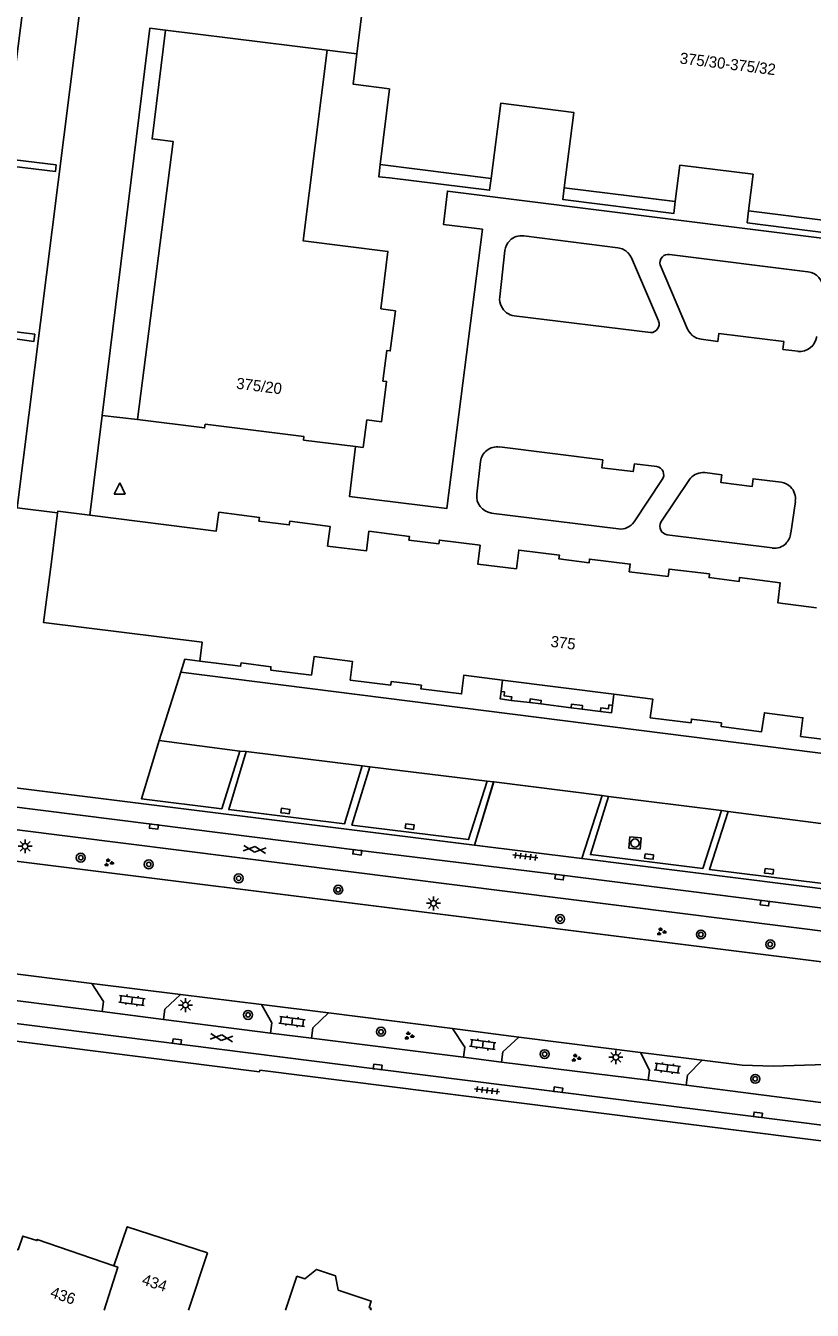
# Model space of a CAD drawing. Extents: x 131000 to 133014, y 396499 to 399001.
# Drawn here: x 131618.1 to 131688.5, y 396500 to 396614.9 of the extents above; entities that cross this region are included whole.
import ezdxf

# ---------------------------------------------------------------- set-up
doc = ezdxf.new("R2010")
doc.units = 0
for name, color, linetype in [('gg-anno-huisnummerreeks BGT', 7, 'Continuous'), ('gg-bbg-gedigitaliseerde bebouwing', 7, 'Continuous'), ('gg-bbg-hoofdgebouw', 7, 'Continuous'), ('gg-bbg-luifel en loopbrug', 7, 'Continuous'), ('gg-bbg-onder overbouw', 7, 'Continuous'), ('gg-bbg-pand overbouw', 7, 'Continuous'), ('gg-bbg-pilaar onder overbouw', 7, 'Continuous'), ('gg-bbg-pilaar pand', 7, 'Continuous'), ('gg-bbg-tussenscheiding', 7, 'Continuous'), ('gg-knt-verharding', 7, 'Continuous'), ('gg-knt-verharding nz', 7, 'Continuous'), ('gt-grn-vlakafsluiter', 7, 'Continuous'), ('gt-grn-weggrens', 7, 'Continuous'), ('gt-symb-boom', 7, 'Continuous'), ('gt-symb-gesloten verharding', 7, 'Continuous'), ('gt-symb-groenvak', 7, 'Continuous'), ('gt-symb-klinker verharding', 7, 'Continuous'), ('gt-symb-kolk', 7, 'Continuous'), ('gt-symb-lichtmast', 7, 'Continuous'), ('gt-symb-rioolschacht', 7, 'Continuous'), ('gt-symb-tegel verharding', 7, 'Continuous'), ('gt-symb-waterafsluiter', 7, 'Continuous')]:
    doc.layers.add(name, color=color, linetype=linetype)

# ---------------------------------------------------------------- blocks, each defined once
blk = doc.blocks.new('gt0-WAFSL')
at = {"layer": 'gt-symb-waterafsluiter'}
for p, q in [((-0.5, -0.33), (0, 0.67)), ((0, 0.67), (0.5, -0.33)), ((0.5, -0.33), (-0.5, -0.33))]:
    blk.add_line(p, q, dxfattribs=at)
blk = doc.blocks.new('gt0-KOLK')
at = {"layer": 'gt-symb-kolk'}
blk.add_lwpolyline([(0, 0), (0.38, 0), (0.38, 0.4), (-0.38, 0.4), (-0.38, 0), (0, 0)], dxfattribs=at)
blk = doc.blocks.new('gt0-LMAST')
at = {"layer": 'gt-symb-lichtmast'}
for p, q in [((-0.18, 0.17), (-0.45, 0.44)), ((-0.01, 0.25), (-0.01, 0.62)), ((0.17, 0.17), (0.44, 0.44)), ((-0.26, 0), (-0.63, 0)), ((-0.18, -0.18), (-0.45, -0.45)), ((-0.01, -0.25), (-0.01, -0.63)), ((0.44, -0.45), (0.17, -0.18)), ((0.24, 0), (0.62, 0))]:
    blk.add_line(p, q, dxfattribs=at)
blk.add_circle((-0.01, 0), 0.25, dxfattribs=at)
blk = doc.blocks.new('gt0-BOOM')
at = {"layer": 'gt-symb-boom'}
for radius in [0.4, 0.2]:
    blk.add_circle((0, 0), radius, dxfattribs=at)
blk = doc.blocks.new('gt0-GRVAK')
at = {"layer": 'gt-symb-groenvak'}
for p, q in [((-0.11, 0.19), (-0.23, 0.24)), ((-0.18, 0.15), (0.09, 0.15)), ((-0.09, 0.21), (-0.16, 0.32)), ((-0.05, 0.21), (-0.05, 0.39)), ((0, 0.21), (0.06, 0.32)), ((0.02, 0.19), (0.13, 0.24)), ((0.26, -0.05), (0.2, 0.06)), ((0.3, -0.05), (0.3, 0.13)), ((0.35, -0.05), (0.41, 0.06)), ((-0.24, -0.23), (-0.36, -0.18)), ((-0.32, -0.26), (-0.05, -0.26)), ((-0.23, -0.21), (-0.29, -0.09)), ((-0.18, -0.2), (-0.18, -0.02)), ((-0.14, -0.21), (-0.07, -0.09)), ((-0.12, -0.23), (0, -0.18)), ((0.24, -0.07), (0.12, -0.02)), ((0.17, -0.11), (0.44, -0.11)), ((0.37, -0.07), (0.49, -0.02))]:
    blk.add_line(p, q, dxfattribs=at)
blk = doc.blocks.new('gt0-GESVH1')
at = {"layer": 'gt-symb-gesloten verharding'}
for p, q in [((-0.99, -0.26), (0.01, 0.24)), ((0.01, -0.26), (-0.99, 0.24)), ((0.01, 0.24), (1.01, -0.26)), ((1.01, 0.24), (0.01, -0.26))]:
    blk.add_line(p, q, dxfattribs=at)
blk = doc.blocks.new('gt0-TEG1')
at = {"layer": 'gt-symb-tegel verharding'}
for p, q in [((-1.12, 0), (1.12, 0)), ((-0.9, -0.25), (-0.9, 0.25)), ((-0.45, -0.25), (-0.45, 0.25)), ((0, -0.25), (0, 0.25)), ((0.45, -0.25), (0.45, 0.25)), ((0.9, -0.25), (0.9, 0.25))]:
    blk.add_line(p, q, dxfattribs=at)
blk = doc.blocks.new('gt0-KL1')
at = {"layer": 'gt-symb-klinker verharding'}
for p, q in [((-1.15, 0.3), (1.15, 0.3)), ((-1, -0.3), (-1, 0.3)), ((-0.5, 0.3), (-0.5, 0.45)), ((0, -0.3), (0, 0.3)), ((0.5, 0.3), (0.5, 0.45)), ((1, -0.3), (1, 0.3)), ((-1.15, -0.3), (1.15, -0.3)), ((-0.5, -0.45), (-0.5, -0.3)), ((0.5, -0.45), (0.5, -0.3))]:
    blk.add_line(p, q, dxfattribs=at)
blk = doc.blocks.new('gt0-RS')
at = {"layer": 'gt-symb-rioolschacht'}
blk.add_lwpolyline([(-0.5, -0.5), (0.5, -0.5), (0.5, 0.5), (-0.5, 0.5)], close=True, dxfattribs=at)
blk.add_circle((0, 0), 0.375, dxfattribs=at)

msp = doc.modelspace()

# ---------------------------------------------------------------- linework, layer by layer
at = {"layer": 'gg-bbg-gedigitaliseerde bebouwing'}
for p, q in [((131676.62, 396602.43), (131676.21, 396599.16)), ((131676.62, 396602.43), (131683.18, 396601.6)), ((131682.76, 396598.33), (131683.18, 396601.6)), ((131632.7, 396500), (131634.38, 396505.13)), ((131641.36, 396500), (131642.38, 396503.05))]:
    msp.add_line(p, q, dxfattribs=at)
at = {"layer": 'gg-bbg-hoofdgebouw'}
for p, q in [((131630.63, 396614.5), (131645.09, 396612.69)), ((131649.82, 396602.47), (131650.68, 396609.25)), ((131659.75, 396601.22), (131649.82, 396602.47)), ((131676.21, 396599.16), (131666.3, 396600.39)), ((131692.67, 396597.09), (131682.76, 396598.33)), ((131648.63, 396579.64), (131648.32, 396577.16)), ((131647.62, 396577.25), (131648.32, 396577.16))]:
    msp.add_line(p, q, dxfattribs=at)
for points in [[(131647.76, 396612.36), (131648.65, 396619.58), (131651.93, 396619.18), (131652.09, 396620.46), (131652.25, 396620.44)], [(131628.14, 396579.68), (131631.33, 396604.52), (131629.43, 396604.76), (131630.63, 396614.5)], [(131645.09, 396612.69), (131642.95, 396595.64), (131650.52, 396594.7), (131649.88, 396589.56)], [(131650.68, 396609.25), (131647.43, 396609.65), (131647.76, 396612.36)], [(131666.3, 396600.39), (131667.15, 396607.12), (131660.61, 396607.96), (131659.75, 396601.22)], [(131649.88, 396589.56), (131651.2, 396589.38), (131650.73, 396585.8), (131650.43, 396585.84), (131650.08, 396583.1), (131650.4, 396583.06), (131649.94, 396579.47), (131648.63, 396579.64)], [(131628.14, 396579.68), (131634.13, 396578.92), (131634.19, 396579.24), (131643.02, 396578.14), (131642.99, 396577.83), (131647.62, 396577.25)], [(131633.72, 396558.05), (131633.93, 396559.74), (131619.74, 396561.51), (131620.43, 396566.93), (131620.98, 396571.33)], [(131620.98, 396571.33), (131621, 396571.46), (131623.86, 396571.1)], [(131623.86, 396571.1), (131635.17, 396569.69), (131635.4, 396571.38)], [(131688.86, 396562.84), (131685.38, 396563.28), (131685.61, 396565.06), (131681.96, 396565.53), (131681.94, 396565.19), (131679.24, 396565.53), (131679.28, 396565.86), (131675.66, 396566.29), (131675.58, 396565.63), (131672.11, 396566.05), (131672.19, 396566.74), (131668.55, 396567.18), (131668.51, 396566.85), (131665.81, 396567.2), (131665.86, 396567.54), (131662.22, 396567.99), (131662.02, 396566.32), (131658.56, 396566.74), (131658.77, 396568.43), (131655.13, 396568.88), (131655.09, 396568.55), (131652.4, 396568.88), (131652.45, 396569.22), (131648.83, 396569.68), (131648.6, 396567.91), (131645.13, 396568.35), (131645.35, 396570.11), (131641.74, 396570.57), (131641.7, 396570.24), (131638.99, 396570.58), (131639.03, 396570.91), (131635.4, 396571.38)], [(131670.73, 396555.1), (131674.2, 396554.66), (131673.98, 396553), (131677.63, 396552.55), (131677.66, 396552.87), (131680.35, 396552.54), (131680.31, 396552.22), (131683.94, 396551.75), (131684.19, 396553.44), (131687.63, 396552.99), (131687.42, 396551.33), (131691.05, 396550.86), (131691.1, 396551.19), (131693.79, 396550.84), (131693.74, 396550.52), (131697.38, 396550.06), (131697.59, 396551.74), (131712.1, 396549.93), (131712.57, 396553.68), (131713.34, 396553.58), (131714.11, 396559.78)], [(131660.78, 396556.36), (131657.31, 396556.8), (131657.11, 396555.12), (131653.48, 396555.57), (131653.52, 396555.9), (131650.82, 396556.23), (131650.78, 396555.91), (131647.15, 396556.37), (131647.35, 396558.04), (131643.93, 396558.46), (131643.69, 396556.81), (131640.06, 396557.25), (131640.07, 396557.55), (131637.4, 396557.9), (131637.35, 396557.6), (131633.72, 396558.05)], [(131634.38, 396505.13), (131627.21, 396507.47), (131626.03, 396503.99)], [(131614.79, 396500), (131614.98, 396500.55), (131614.53, 396500.7), (131613.33, 396502.51), (131614.21, 396505.07), (131616.22, 396505.8), (131617.45, 396505.41), (131617.88, 396506.64), (131619.14, 396506.23), (131619.17, 396506.34), (131626.03, 396503.99)], [(131648.96, 396500), (131649.02, 396500.17), (131648.86, 396500.24), (131649.04, 396500.83), (131646.09, 396501.81), (131645.85, 396503.08), (131644.13, 396503.65), (131643.09, 396502.82), (131642.38, 396503.05)]]:
    msp.add_lwpolyline(points, dxfattribs=at)
at = {"layer": 'gg-bbg-luifel en loopbrug'}
for points in [[(131649.82, 396602.47), (131649.72, 396601.37), (131650.67, 396601.29), (131659.61, 396600.17), (131659.75, 396601.22)], [(131676.21, 396599.16), (131676.08, 396598.08), (131666.17, 396599.33), (131666.3, 396600.39)], [(131692.67, 396597.09), (131692.54, 396596), (131689.92, 396596.32), (131682.65, 396597.26), (131682.76, 396598.33)]]:
    msp.add_lwpolyline(points, dxfattribs=at)
at = {"layer": 'gg-bbg-onder overbouw'}
msp.add_line((131660.78, 396556.36), (131670.73, 396555.1), dxfattribs=at)
at = {"layer": 'gg-bbg-pand overbouw'}
for p, q in [((131660.78, 396556.36), (131660.65, 396555.34)), ((131661.56, 396554.55), (131663.21, 396554.35)), ((131670.6, 396554.1), (131670.73, 396555.1)), ((131664.19, 396554.23), (131666.91, 396553.89)), ((131667.88, 396553.77), (131669.53, 396553.56))]:
    msp.add_line(p, q, dxfattribs=at)
at = {"layer": 'gg-bbg-pilaar onder overbouw'}
for points in [[(131661.56, 396554.55), (131661.6, 396554.88), (131660.92, 396554.97), (131660.96, 396555.3), (131660.65, 396555.34)], [(131664.19, 396554.23), (131664.23, 396554.55), (131663.25, 396554.68), (131663.21, 396554.35)], [(131667.88, 396553.77), (131667.93, 396554.09), (131666.95, 396554.21), (131666.91, 396553.89)], [(131670.6, 396554.1), (131670.29, 396554.14), (131670.25, 396553.8), (131669.57, 396553.89), (131669.53, 396553.56)]]:
    msp.add_lwpolyline(points, dxfattribs=at)
at = {"layer": 'gg-bbg-pilaar pand'}
for p, q in [((131663.21, 396554.35), (131664.19, 396554.23)), ((131666.91, 396553.89), (131667.88, 396553.77))]:
    msp.add_line(p, q, dxfattribs=at)
for points in [[(131661.56, 396554.55), (131660.57, 396554.68), (131660.65, 396555.34)], [(131669.53, 396553.56), (131670.52, 396553.44), (131670.6, 396554.1)]]:
    msp.add_lwpolyline(points, dxfattribs=at)
at = {"layer": 'gg-bbg-tussenscheiding'}
msp.add_lwpolyline([(131626.03, 396503.99), (131626.37, 396503.86), (131625.14, 396500)], dxfattribs=at)
at = {"layer": 'gg-knt-verharding'}
for p, q in [((131647.76, 396612.36), (131645.09, 396612.69)), ((131662.68, 396596.09), (131671.09, 396595.03)), ((131674.02, 396587.44), (131661.82, 396588.94)), ((131628.14, 396579.68), (131624.97, 396580.04)), ((131658.47, 396572.98), (131658.81, 396575.91)), ((131675.06, 396574.29), (131672.54, 396570.51)), ((131674.94, 396570.48), (131677.49, 396574.3)), ((131620.98, 396571.33), (131617.38, 396571.78)), ((131686.96, 396572.35), (131686.54, 396569.5)), ((131671.15, 396569.88), (131659.77, 396571.3)), ((131684.89, 396568.18), (131675.5, 396569.35)), ((131632.01, 396557.08), (131630.07, 396550.97)), ((131637.27, 396550.02), (131637.86, 396549.99)), ((131648.23, 396548.69), (131648.91, 396548.61)), ((131608.75, 396547.79), (131658.27, 396541.6)), ((131680.36, 396544.69), (131680.96, 396544.61)), ((131617.13, 396542.99), (131727.59, 396529.13)), ((131667.86, 396540.41), (131728.62, 396532.78)), ((131615.43, 396530.3), (131624.06, 396529.22)), ((131624.06, 396529.22), (131631.97, 396528.24)), ((131624.97, 396526.73), (131615.02, 396527.98)), ((131631.97, 396528.24), (131639.21, 396527.34)), ((131639.21, 396527.34), (131645.21, 396526.59)), ((131630.46, 396526.02), (131624.97, 396526.73)), ((131640.04, 396524.78), (131630.46, 396526.02)), ((131656.31, 396525.19), (131645.21, 396526.59)), ((131643.69, 396524.33), (131640.04, 396524.78)), ((131662.22, 396524.44), (131656.31, 396525.19)), ((131643.69, 396524.33), (131657.27, 396522.64)), ((131673.12, 396523.07), (131662.22, 396524.44)), ((131660.68, 396522.19), (131657.27, 396522.64)), ((131660.68, 396522.19), (131673.81, 396520.57)), ((131678.62, 396522.37), (131673.12, 396523.07)), ((131673.81, 396520.57), (131677.19, 396520.14)), ((131677.19, 396520.14), (131691.92, 396518.25))]:
    msp.add_line(p, q, dxfattribs=at)
for points in [[(131617.38, 396571.78), (131612.33, 396572.43), (131614.22, 396587.3), (131618.86, 396586.64), (131618.94, 396587.3), (131614.28, 396587.87), (131616.11, 396602.43), (131620.79, 396601.84), (131620.86, 396602.44), (131616.19, 396603.01), (131618.04, 396617.52), (131622.71, 396616.96), (131622.78, 396617.55), (131618.12, 396618.1), (131619.93, 396632.67), (131624.62, 396632.09), (131624.67, 396632.66), (131619.99, 396633.24), (131621.8, 396647.67), (131626.47, 396647.11), (131626.52, 396647.7), (131621.87, 396648.27), (131623.67, 396662.67), (131628.7, 396662.03)], [(131624.97, 396580.04), (131629.25, 396614.67), (131630.63, 396614.5)], [(131714.31, 396609.55), (131714.83, 396609.47), (131713.74, 396600.8), (131710.46, 396601.19), (131709.51, 396593.35), (131655.85, 396600.09), (131655.49, 396597.12), (131658.97, 396596.68), (131655.78, 396571.7), (131647.1, 396572.78), (131647.62, 396577.25)], [(131660.99, 396594.78), (131660.52, 396590.63), (131660.5, 396590.4), (131660.53, 396590.18), (131660.58, 396589.97), (131660.67, 396589.77)], [(131674.73, 396588.48), (131672.3, 396594.13), (131672.16, 396594.37), (131671.98, 396594.59)], [(131688.08, 396592.89), (131675.71, 396594.44), (131675.53, 396594.44), (131675.36, 396594.41), (131675.21, 396594.33), (131675.07, 396594.22), (131674.94, 396594.05), (131674.86, 396593.84), (131674.85, 396593.68), (131674.87, 396593.51), (131677.32, 396587.75), (131677.46, 396587.5), (131677.64, 396587.29)], [(131678.53, 396586.86), (131680.03, 396586.65), (131680.11, 396587.36), (131685.93, 396586.64), (131685.85, 396585.94), (131687.18, 396585.77)], [(131660.49, 396577.21), (131669.74, 396576.05), (131669.65, 396575.36), (131672.47, 396575.01), (131672.56, 396575.7), (131674.58, 396575.46)], [(131685.68, 396574.07), (131683.18, 396574.37), (131683.11, 396573.68), (131680.28, 396574.04), (131680.37, 396574.72), (131678.86, 396574.92), (131678.67, 396574.93)], [(131633.72, 396558.05), (131632.38, 396558.23), (131632.01, 396557.08)], [(131630.07, 396550.97), (131628.49, 396545.75), (131635.67, 396544.85), (131637.27, 396550.02)], [(131637.86, 396549.99), (131636.3, 396544.78), (131646.63, 396543.5), (131648.23, 396548.69)], [(131648.91, 396548.61), (131647.3, 396543.4), (131657.74, 396542.1), (131659.4, 396547.32)], [(131659.4, 396547.32), (131659.96, 396547.26), (131658.27, 396541.6)], [(131658.27, 396541.6), (131660, 396547.25), (131669.67, 396546.04), (131667.86, 396540.41)], [(131817.8, 396519.85), (131791.56, 396523.21), (131774.83, 396525.32), (131740.85, 396529.56), (131721.25, 396531.96), (131702.63, 396534.31), (131684.24, 396536.61), (131665.88, 396538.94), (131647.81, 396541.16), (131629.62, 396543.46), (131609.5, 396545.97)], [(131667.86, 396540.41), (131669.68, 396546.03), (131670.25, 396545.96)], [(131670.25, 396545.96), (131668.63, 396540.76), (131678.68, 396539.52), (131680.36, 396544.69)], [(131680.96, 396544.61), (131679.28, 396539.43), (131689.42, 396538.17), (131691.13, 396543.3)], [(131616.78, 396540.22), (131692.2, 396530.8), (131694.3, 396530.42), (131696.39, 396529.96), (131696.39, 396529.76), (131708.31, 396527.27), (131725.66, 396525.07)], [(131624.97, 396526.73), (131625.1, 396527.62), (131624.06, 396529.22)], [(131630.46, 396526.02), (131630.57, 396526.93), (131631.97, 396528.24)], [(131640.04, 396524.78), (131640.15, 396525.7), (131639.21, 396527.34)], [(131809.31, 396501.42), (131733.99, 396510.9), (131714.68, 396513.36), (131649.58, 396521.56), (131612.29, 396526.28)], [(131645.21, 396526.59), (131643.8, 396525.26), (131643.69, 396524.33)], [(131809.13, 396500.01), (131752.55, 396507.15), (131724.07, 396510.76), (131673.63, 396517.12), (131639.07, 396521.47), (131639.05, 396521.33), (131611.1, 396524.86), (131611.07, 396524.6), (131609.16, 396524.25)], [(131657.27, 396522.64), (131657.4, 396523.54), (131656.31, 396525.19)], [(131662.22, 396524.44), (131660.8, 396523.11), (131660.68, 396522.19)], [(131673.81, 396520.57), (131673.92, 396521.47), (131673.12, 396523.07)], [(131678.62, 396522.37), (131677.3, 396521.03), (131677.19, 396520.14)], [(131678.62, 396522.37), (131682.21, 396521.92), (131684.96, 396521.82), (131691.54, 396522.05)]]:
    msp.add_lwpolyline(points, dxfattribs=at)
for centre, radius, start, end in [((131662.49, 396594.59), 1.52, 82.7242, 134.9326), ((131662.5, 396594.59), 1.52, 135.143, 172.6683), ((131670.9, 396593.51), 1.53, 44.8706, 82.6203), ((131687.89, 396591.36), 1.54, 0.0198, 82.5589), ((131662.03, 396590.45), 1.52, 206.4343, 262.0396), ((131674.01, 396588.2), 0.765, 270.9778, 21.0082), ((131678.7, 396588.35), 1.51, 224.9147, 263.5503), ((131687.34, 396587.29), 1.54, 263.931, 352.7814), ((131660.29, 396575.73), 1.49, 82.3606, 173.1192), ((131674.43, 396574.72), 0.757, 326.1728, 78.2945), ((131678.67, 396573.49), 1.43, 90.0507, 146.0141), ((131685.47, 396572.58), 1.5, 44.9562, 82.0746), ((131659.97, 396572.8), 1.51, 173.0567, 262.5181), ((131685.47, 396572.58), 1.5, 351.501, 44.9943), ((131671.32, 396571.35), 1.48, 263.3229, 325.1223), ((131675.61, 396570.11), 0.766, 151.1311, 261.8364), ((131685.1, 396569.61), 1.44, 314.9461, 355.6946), ((131685.1, 396569.61), 1.45, 261.9196, 314.9503)]:
    msp.add_arc(centre, radius, start, end, dxfattribs=at)
at = {"layer": 'gg-knt-verharding nz'}
for p, q in [((131617.38, 396571.78), (131628.7, 396662.03)), ((131637.27, 396550.02), (131630.07, 396550.97)), ((131648.23, 396548.69), (131637.86, 396549.99)), ((131659.4, 396547.32), (131648.91, 396548.61)), ((131680.36, 396544.69), (131670.25, 396545.96)), ((131680.96, 396544.61), (131691.13, 396543.3))]:
    msp.add_line(p, q, dxfattribs=at)
at = {"layer": 'gt-grn-vlakafsluiter'}
for p, q in [((131624.97, 396580.04), (131623.86, 396571.1)), ((131709.74, 396547.23), (131632.01, 396557.08))]:
    msp.add_line(p, q, dxfattribs=at)
at = {"layer": 'gt-grn-weggrens'}
msp.add_line((131658.27, 396541.6), (131667.86, 396540.41), dxfattribs=at)

# ---------------------------------------------------------------- block references
at = {"layer": 'gt-symb-boom'}
for p in [(131623.06, 396540.48), (131629.14, 396539.88), (131646.08, 396537.61), (131665.92, 396534.99), (131678.51, 396533.61), (131684.71, 396532.73), (131638.02, 396526.42), (131649.91, 396524.91), (131664.54, 396522.91), (131683.37, 396520.7)]:
    msp.add_blockref('gt0-BOOM', p, dxfattribs=at)
at = {"layer": 'gt-symb-boom', "rotation": 66.10152212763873}
msp.add_blockref('gt0-BOOM', (131637.18, 396538.63), dxfattribs=at)
at = {"layer": 'gt-symb-gesloten verharding', "rotation": -6.606034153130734}
for p in [(131638.61, 396541.23), (131635.64, 396524.4)]:
    msp.add_blockref('gt0-GESVH1', p, dxfattribs=at)
at = {"layer": 'gt-symb-groenvak'}
for p in [(131625.55, 396540.03), (131674.96, 396533.86), (131652.4, 396524.54), (131667.33, 396522.56)]:
    msp.add_blockref('gt0-GRVAK', p, dxfattribs=at)
at = {"layer": 'gt-symb-klinker verharding'}
for p, rotation in [((131627.64, 396527.72), -7.409184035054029), ((131641.96, 396525.84), -7.409184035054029), ((131659.01, 396523.76), -7.409184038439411), ((131675.51, 396521.65), -7.409184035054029)]:
    msp.add_blockref('gt0-KL1', p, dxfattribs=dict(at, rotation=rotation))
at = {"layer": 'gt-symb-kolk'}
for p, rotation in [((131641.33, 396544.45), -7.125016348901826), ((131629.62, 396543.46), 172.8749836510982), ((131652.45, 396543.06), -7.125016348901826), ((131647.81, 396541.16), 172.81812146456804), ((131673.86, 396540.38), -7.125016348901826), ((131684.59, 396539.06), -7.125016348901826), ((131665.88, 396538.94), 172.9957407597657), ((131684.24, 396536.61), 172.76127349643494), ((131631.64, 396523.83), -7.238726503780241), ((131649.58, 396521.56), -7.181878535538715), ((131665.73, 396519.53), -7.181878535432), ((131683.59, 396517.28), -7.181878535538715)]:
    msp.add_blockref('gt0-KOLK', p, dxfattribs=dict(at, rotation=rotation))
at = {"layer": 'gt-symb-lichtmast'}
for p in [(131618.09, 396541.5), (131654.61, 396536.4), (131632.43, 396527.3), (131670.92, 396522.63)]:
    msp.add_blockref('gt0-LMAST', p, dxfattribs=at)
at = {"layer": 'gt-symb-rioolschacht', "rotation": -5.391463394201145}
msp.add_blockref('gt0-RS', (131672.62, 396541.79), dxfattribs=at)
at = {"layer": 'gt-symb-tegel verharding'}
for p, rotation in [((131662.82, 396540.59), -6.719879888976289), ((131659.39, 396519.67), -6.719879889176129)]:
    msp.add_blockref('gt0-TEG1', p, dxfattribs=dict(at, rotation=rotation))
at = {"layer": 'gt-symb-waterafsluiter'}
msp.add_blockref('gt0-WAFSL', (131626.54, 396573.32), dxfattribs=at)

# ---------------------------------------------------------------- texts
at = {"layer": 'gg-anno-huisnummerreeks BGT'}
for s, rotation, p in [('375/30-375/32', 353, (131676.58, 396611.51)), ('375/20', 352.8, (131636.92, 396582.43)), ('375', 352.8, (131665.03, 396559.35)), ('434', 341.9, (131628.45, 396502.33)), ('436', 341.1, (131620.26, 396501.21))]:
    msp.add_text(s, height=1, rotation=rotation, dxfattribs=at).set_placement(p)

doc.saveas('drawing.dxf')
